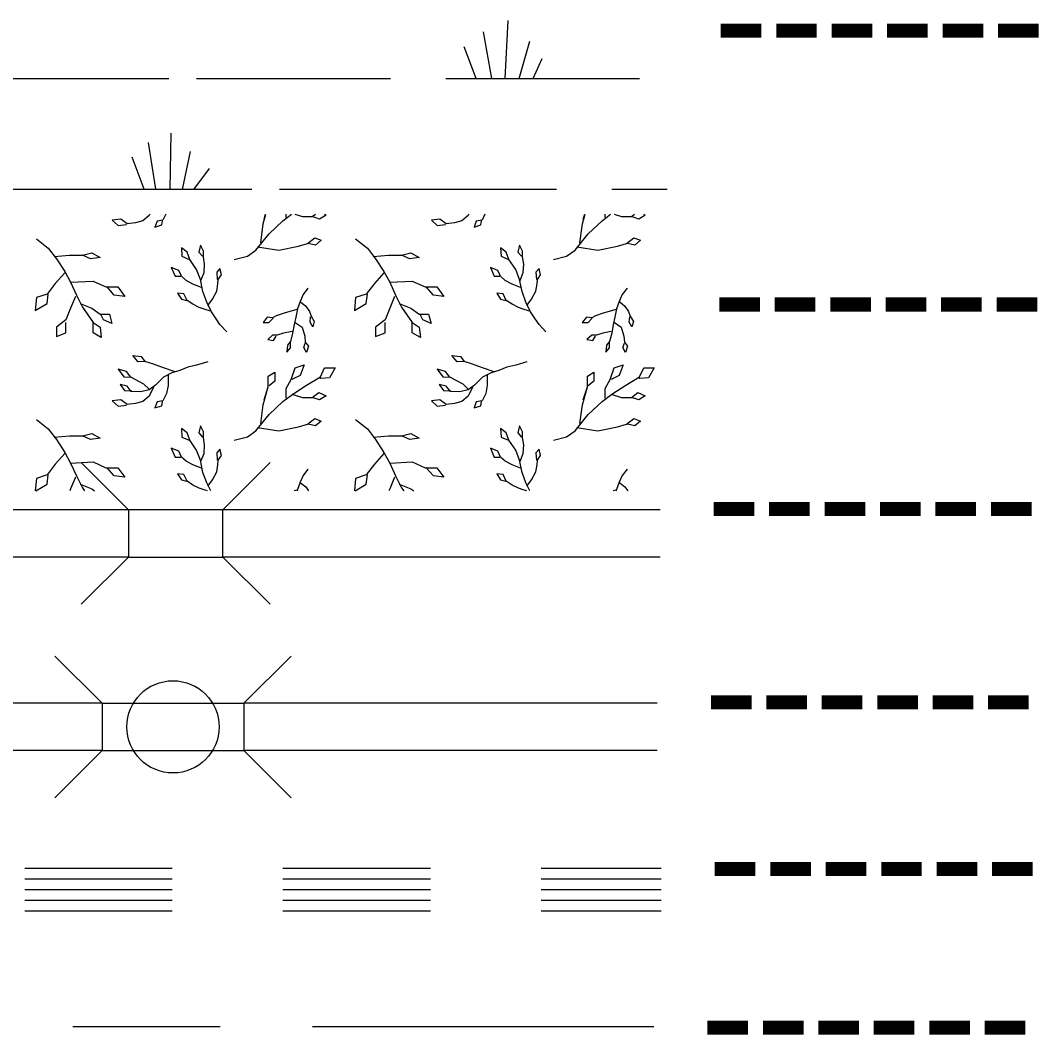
# Model space of a CAD drawing. Extents: x 408847 to 817539, y 923858 to 1151780.
# Drawn here: x 776140 to 779452, y 1013078 to 1016378 of the extents above; entities that cross this region are included whole.
import ezdxf

# ---------------------------------------------------------------- set-up
doc = ezdxf.new("R2010")
doc.units = 0
doc.layers.add('Quad Borders', color=7, linetype='Continuous')

msp = doc.modelspace()

# ---------------------------------------------------------------- linework, layer by layer
at = {"layer": 'Quad Borders'}
for p, q in [((777716.4, 1016188.5), (777726.7, 1016378.1)), ((777673.8, 1016188.5), (777646.1, 1016341.1)), ((777762.4, 1016188.6), (777797.4, 1016310.9)), ((777622.8, 1016188.6), (777583.5, 1016291.7)), ((777808.4, 1016188.5), (777837.7, 1016253.7)), ((776083.5, 1016188.5), (776443.5, 1016188.5)), ((776443.5, 1016188.5), (776623.5, 1016188.5)), ((776713.5, 1016188.5), (777343.5, 1016188.5)), ((777523.5, 1016188.5), (778153.5, 1016188.5)), ((776627.2, 1015828.5), (776630.6, 1016010.7)), ((776580.3, 1015828.5), (776556.7, 1015980.4)), ((776667.5, 1015828.3), (776693.2, 1015951.9)), ((776542.9, 1015829), (776503.3, 1015932.7)), ((776704.8, 1015828.2), (776755, 1015896.4)), ((776083.5, 1015828.5), (776443.5, 1015828.5)), ((776443.5, 1015828.5), (776893.5, 1015828.5)), ((776983.5, 1015828.5), (777883.5, 1015828.5)), ((776933, 1015143.6), (776946.2, 1015186.1)), ((777971, 1015143.6), (777984.2, 1015186.1)), ((776492, 1014785.9), (776338.4, 1014939.5)), ((776799.2, 1014785.9), (776952.8, 1014939.5)), ((776799.2, 1014785.9), (776492, 1014785.9)), ((776492, 1014785.9), (776492, 1014632.3)), ((776799.2, 1014632.3), (776799.2, 1014785.9)), ((776492, 1014632.3), (776338.4, 1014478.7)), ((776492, 1014632.3), (776799.2, 1014632.3)), ((776799.2, 1014632.3), (776952.8, 1014478.7)), ((776252.5, 1014310.2), (776406.1, 1014156.6)), ((776866.9, 1014156.6), (777020.5, 1014310.2)), ((776406.1, 1014156.6), (776866.9, 1014156.6)), ((776406.1, 1014156.6), (776406.1, 1014003)), ((776866.9, 1014156.6), (776866.9, 1014003)), ((776406.1, 1014003), (776252.5, 1013849.4)), ((776406.1, 1014003), (776866.9, 1014003)), ((776866.9, 1014003), (777020.5, 1013849.4))]:
    msp.add_line(p, q, dxfattribs=at)
for points in [[(778063.5, 1015828.5), (778243.5, 1015828.5)], [(776559.1, 1015743.4), (776538.5, 1015726.3)], [(776560.8, 1015747.2), (776559.1, 1015743.4)], [(776613.3, 1015747.2), (776603.7, 1015728)], [(776930.3, 1015715.7), (776938.9, 1015747.2)], [(776933, 1015731.6), (776937.8, 1015747.2)], [(776994, 1015726.3), (777021.9, 1015747.2)], [(777004.7, 1015736.9), (777004.7, 1015747.2)], [(777033, 1015747.2), (777057.8, 1015739.6)], [(777089.7, 1015739.6), (777099.8, 1015747.2)], [(777134.8, 1015744.9), (777113.6, 1015731.6)], [(777129.6, 1015747.2), (777134.8, 1015744.9)], [(777597.1, 1015743.4), (777576.5, 1015726.3)], [(777598.8, 1015747.2), (777597.1, 1015743.4)], [(777651.3, 1015747.2), (777641.7, 1015728)], [(777968.3, 1015715.7), (777976.9, 1015747.2)], [(777971, 1015731.6), (777975.8, 1015747.2)], [(778032, 1015726.3), (778059.9, 1015747.2)], [(778042.7, 1015736.9), (778042.7, 1015747.2)], [(778071, 1015747.2), (778095.8, 1015739.6)], [(778127.7, 1015739.6), (778137.8, 1015747.2)], [(778172.8, 1015744.9), (778151.6, 1015731.6)], [(778167.6, 1015747.2), (778172.8, 1015744.9)], [(776466.4, 1015731.4), (776438.9, 1015728)], [(776438.9, 1015728), (776457.8, 1015710.8)], [(776457.8, 1015710.8), (776485.3, 1015714.3)], [(776487, 1015716), (776466.4, 1015731.4)], [(776514.4, 1015719.4), (776487, 1015716)], [(776538.5, 1015726.3), (776514.4, 1015719.4)], [(776584.8, 1015724.6), (776577.9, 1015705.7)], [(776577.9, 1015705.7), (776600.2, 1015712.6)], [(776603.7, 1015728), (776584.8, 1015724.6)], [(776600.2, 1015712.6), (776602, 1015726.3)], [(776922.3, 1015654.6), (776930.3, 1015715.7)], [(776948.9, 1015683.8), (776994, 1015726.3)], [(777057.8, 1015739.6), (777089.7, 1015739.6)], [(777113.6, 1015731.6), (777089.7, 1015739.6)], [(777504.4, 1015731.4), (777476.9, 1015728)], [(777476.9, 1015728), (777495.8, 1015710.8)], [(777495.8, 1015710.8), (777523.3, 1015714.3)], [(777525, 1015716), (777504.4, 1015731.4)], [(777552.4, 1015719.4), (777525, 1015716)], [(777576.5, 1015726.3), (777552.4, 1015719.4)], [(777622.8, 1015724.6), (777615.9, 1015705.7)], [(777615.9, 1015705.7), (777638.2, 1015712.6)], [(777641.7, 1015728), (777622.8, 1015724.6)], [(777638.2, 1015712.6), (777640, 1015726.3)], [(777960.3, 1015654.6), (777968.3, 1015715.7)], [(777986.9, 1015683.8), (778032, 1015726.3)], [(778095.8, 1015739.6), (778127.7, 1015739.6)], [(778151.6, 1015731.6), (778127.7, 1015739.6)], [(776906.4, 1015630.7), (776948.9, 1015683.8)], [(777944.4, 1015630.7), (777986.9, 1015683.8)], [(776192.4, 1015667.9), (776230.8, 1015637.3), (776257.6, 1015602.8), (776284.5, 1015560.6), (776303.6, 1015526.1), (776322.8, 1015483.9), (776342, 1015445.6), (776376.5, 1015395.7), (776399.5, 1015380.4), (776403.3, 1015345.9), (776376.5, 1015361.2), (776376.5, 1015395.7)], [(776727.3, 1015531.7), (776737.5, 1015557.4), (776739.3, 1015584.9), (776735.8, 1015608.9), (776735.8, 1015627.8), (776725.5, 1015646.7), (776720.4, 1015624.4), (776732.4, 1015610.6)], [(776911.7, 1015641.3), (776980.8, 1015630.7), (777044.5, 1015644), (777073.7, 1015652), (777097.6, 1015670.5), (777118.9, 1015662.6), (777100.3, 1015646.6), (777076.4, 1015652)], [(777230.4, 1015667.9), (777268.8, 1015637.3), (777295.6, 1015602.7), (777322.5, 1015560.6), (777341.6, 1015526.1), (777360.8, 1015483.9), (777380, 1015445.6), (777414.5, 1015395.7), (777437.5, 1015380.4), (777441.3, 1015345.9), (777414.5, 1015361.2), (777414.5, 1015395.7)], [(777765.3, 1015531.7), (777775.5, 1015557.4), (777777.3, 1015584.9), (777773.8, 1015608.9), (777773.8, 1015627.8), (777763.5, 1015646.7), (777758.4, 1015624.4), (777770.4, 1015610.6)], [(777949.7, 1015641.3), (778018.8, 1015630.7), (778082.5, 1015644), (778111.7, 1015652), (778135.6, 1015670.5), (778156.9, 1015662.6), (778138.3, 1015646.6), (778114.4, 1015652)], [(776250, 1015610.4), (776299.8, 1015614.3), (776342, 1015614.3), (776372.6, 1015621.9), (776399.5, 1015606.6), (776368.8, 1015602.8), (776342, 1015614.3)], [(776811.3, 1015365.2), (776789.2, 1015388.8), (776776.6, 1015406.9), (776761.6, 1015430.4), (776746.1, 1015461.3), (776734.1, 1015495.6), (776725.5, 1015535.1), (776713.5, 1015567.7), (776691.2, 1015600.3), (776682.6, 1015624.4), (776663.8, 1015638.1), (776665.5, 1015610.6), (776689.5, 1015600.3)], [(776836, 1015600.2), (776878.5, 1015610.8)], [(776878.5, 1015610.8), (776906.4, 1015630.7)], [(777288, 1015610.4), (777337.8, 1015614.2), (777380, 1015614.2), (777410.6, 1015621.9), (777437.5, 1015606.6), (777406.8, 1015602.7), (777380, 1015614.2)], [(777849.3, 1015365.2), (777827.2, 1015388.8), (777814.6, 1015406.9), (777799.6, 1015430.4), (777784.1, 1015461.3), (777772.1, 1015495.6), (777763.5, 1015535.1), (777751.5, 1015567.7), (777729.2, 1015600.3), (777720.6, 1015624.4), (777701.8, 1015638.1), (777703.5, 1015610.6), (777727.5, 1015600.3)], [(777874, 1015600.2), (777916.5, 1015610.8)], [(777916.5, 1015610.8), (777944.4, 1015630.7)], [(776284.5, 1015556.7), (776253.8, 1015522.2), (776226.9, 1015487.7), (776192.4, 1015476.2), (776188.6, 1015434.1), (776226.9, 1015457.1), (776230.8, 1015487.7)], [(776729, 1015509.4), (776701.5, 1015519.7), (776679.2, 1015531.7), (776663.8, 1015545.4), (776655.2, 1015564.3), (776631.1, 1015574.6), (776643.2, 1015545.4), (776662, 1015545.4)], [(776749.5, 1015450.5), (776765, 1015471.6), (776778.7, 1015497.4), (776782.8, 1015520.6), (776783.9, 1015535.1), (776794.2, 1015550.6), (776789, 1015571.2), (776778.7, 1015559.1), (776780.5, 1015535.1)], [(777322.5, 1015556.7), (777291.8, 1015522.2), (777264.9, 1015487.7), (777230.4, 1015476.2), (777226.6, 1015434.1), (777264.9, 1015457.1), (777268.8, 1015487.7)], [(777767, 1015509.4), (777739.5, 1015519.7), (777717.2, 1015531.7), (777701.8, 1015545.4), (777693.2, 1015564.3), (777669.1, 1015574.6), (777681.2, 1015545.4), (777700, 1015545.4)], [(777787.4, 1015450.5), (777803, 1015471.6), (777816.7, 1015497.4), (777820.8, 1015520.6), (777821.9, 1015535.1), (777832.2, 1015550.6), (777827, 1015571.2), (777816.7, 1015559.1), (777818.5, 1015535.1)], [(776303.6, 1015526.1), (776376.5, 1015529.9), (776418.6, 1015510.7), (776457, 1015510.7), (776480, 1015480.1), (776445.5, 1015483.9), (776422.5, 1015510.7)], [(777341.6, 1015526.1), (777414.5, 1015529.9), (777456.6, 1015510.7), (777495, 1015510.7), (777518, 1015480.1), (777483.5, 1015483.9), (777460.5, 1015510.7)], [(776319, 1015480.1), (776303.6, 1015441.7), (776288.3, 1015403.4), (776257.6, 1015380.4), (776257.6, 1015349.7), (776288.3, 1015361.2), (776288.3, 1015395.7)], [(776758.1, 1015432.1), (776737.5, 1015439), (776722.1, 1015444.2), (776701.5, 1015454.4), (776682.6, 1015466.5), (776672.3, 1015488.8), (776651.7, 1015490.5), (776663.8, 1015471.6), (776680.9, 1015466.5)], [(777075.4, 1015506.6), (777060, 1015486), (777049.7, 1015463.7), (777041.1, 1015439.7), (777035.9, 1015412.2), (777030.6, 1015388.4), (777025.6, 1015360.7), (777018.8, 1015333.3), (777008.5, 1015321.3), (777006.8, 1015298.9), (777018.8, 1015312.7), (777018.8, 1015333.3)], [(777357, 1015480.1), (777341.6, 1015441.7), (777326.3, 1015403.4), (777295.6, 1015380.4), (777295.6, 1015349.7), (777326.3, 1015361.2), (777326.3, 1015395.7)], [(777796.1, 1015432.1), (777775.5, 1015439), (777760.1, 1015444.2), (777739.5, 1015454.4), (777720.6, 1015466.5), (777710.3, 1015488.8), (777689.7, 1015490.5), (777701.8, 1015471.6), (777718.9, 1015466.5)], [(778113.4, 1015506.6), (778098, 1015486), (778087.7, 1015463.7), (778079.1, 1015439.7), (778073.9, 1015412.2), (778068.6, 1015388.4), (778063.6, 1015360.7), (778056.8, 1015333.3), (778046.5, 1015321.3), (778044.8, 1015298.9), (778056.8, 1015312.7), (778056.8, 1015333.3)], [(776334.3, 1015457.1), (776372.6, 1015441.7), (776399.5, 1015422.6), (776430.1, 1015422.6), (776437.8, 1015391.9), (776411, 1015403.4), (776403.3, 1015418.7)], [(777051.4, 1015462), (777068.6, 1015448.3), (777080.6, 1015431.1), (777085.7, 1015415.7), (777096, 1015398.5), (777090.9, 1015381.3), (777082.3, 1015396.8), (777084, 1015413.9)], [(777372.3, 1015457.1), (777410.6, 1015441.7), (777437.5, 1015422.6), (777468.1, 1015422.6), (777475.8, 1015391.9), (777449, 1015403.4), (777441.3, 1015418.7)], [(778089.4, 1015462), (778106.6, 1015448.3), (778118.6, 1015431.1), (778123.7, 1015415.6), (778134, 1015398.5), (778128.9, 1015381.3), (778120.3, 1015396.8), (778122, 1015413.9)], [(777039.4, 1015438), (777017.1, 1015431.1), (776998.2, 1015425.9), (776972.4, 1015417.4), (776960.4, 1015410.5), (776943.3, 1015412.2), (776929.5, 1015395.1), (776948.4, 1015395.1), (776962.1, 1015408.8)], [(778077.4, 1015438), (778055.1, 1015431.1), (778036.2, 1015425.9), (778010.4, 1015417.4), (777998.4, 1015410.5), (777981.3, 1015412.2), (777967.5, 1015395.1), (777986.4, 1015395.1), (778000.1, 1015408.8)], [(777034.2, 1015395.1), (777056.5, 1015379.6), (777065.1, 1015350.4), (777066.8, 1015331.6), (777077.1, 1015317.8), (777070.3, 1015297.2), (777061.7, 1015314.4), (777066.8, 1015328.1)], [(778072.2, 1015395.1), (778094.5, 1015379.6), (778103.1, 1015350.4), (778104.8, 1015331.6), (778115.1, 1015317.8), (778108.3, 1015297.2), (778099.7, 1015314.4), (778104.8, 1015328.1)], [(777023.9, 1015365.9), (776996.5, 1015360.7), (776975.9, 1015353.9), (776960.4, 1015353.9), (776945, 1015340.1), (776963.9, 1015336.7), (776972.4, 1015350.4)], [(778061.9, 1015365.9), (778034.5, 1015360.7), (778013.9, 1015353.9), (777998.4, 1015353.9), (777983, 1015340.1), (778001.9, 1015336.7), (778010.4, 1015350.4)], [(776643.2, 1015234.4), (776605.4, 1015248.1), (776572.8, 1015260.1), (776545.3, 1015268.7), (776523, 1015267), (776505.9, 1015287.6), (776533.3, 1015284.2), (776545.3, 1015268.7)], [(777681.2, 1015234.4), (777643.4, 1015248.1), (777610.8, 1015260.1), (777583.3, 1015268.7), (777561, 1015267), (777543.9, 1015287.6), (777571.3, 1015284.2), (777583.3, 1015268.7)], [(776749.6, 1015267), (776713.5, 1015256.7), (776684.3, 1015249.8), (776658.6, 1015239.5), (776632.9, 1015231), (776605.4, 1015217.2), (776579.7, 1015191.5), (776559.1, 1015176), (776531.6, 1015169.2), (776500.7, 1015170.9), (776487, 1015188.1), (776464.7, 1015193.2), (776478.4, 1015174.3), (776502.4, 1015172.6)], [(776836, 1015012.2), (776878.5, 1015022.8), (776906.4, 1015042.7), (776948.9, 1015095.8), (776994, 1015138.3), (777025.9, 1015162.2), (777071.1, 1015191.4), (777116.2, 1015218), (777129.5, 1015247.2), (777164, 1015247.2), (777145.4, 1015215.3), (777116.2, 1015212.7), (777113.6, 1015215)], [(777004.7, 1015148.9), (777004.7, 1015180.8), (777020.6, 1015210), (777033.9, 1015247.2), (777063.1, 1015257.8), (777049.8, 1015223.3), (777023.3, 1015210)], [(777787.6, 1015267), (777751.5, 1015256.7), (777722.3, 1015249.8), (777696.6, 1015239.5), (777670.9, 1015231), (777643.4, 1015217.2), (777617.7, 1015191.5), (777597.1, 1015176), (777569.6, 1015169.2), (777538.7, 1015170.9), (777525, 1015188.1), (777502.7, 1015193.2), (777516.4, 1015174.3), (777540.4, 1015172.6)], [(777874, 1015012.2), (777916.5, 1015022.8), (777944.4, 1015042.7), (777986.9, 1015095.8), (778032, 1015138.3), (778063.9, 1015162.2), (778109.1, 1015191.4), (778154.2, 1015218), (778167.5, 1015247.2), (778202, 1015247.2), (778183.4, 1015215.3), (778154.2, 1015212.7), (778151.6, 1015215)], [(778042.7, 1015148.9), (778042.7, 1015180.8), (778058.6, 1015210), (778071.9, 1015247.2), (778101.1, 1015257.8), (778087.8, 1015223.3), (778061.3, 1015210)], [(776559.1, 1015177.8), (776541.9, 1015194.9), (776499, 1015217.2), (776485.3, 1015236.1), (776457.8, 1015243), (776476.7, 1015218.9), (776499, 1015217.2)], [(776620.8, 1015224.1), (776620.8, 1015189.8), (776615.7, 1015164), (776603.7, 1015140), (776584.8, 1015136.6), (776577.9, 1015117.7), (776600.2, 1015124.6), (776602, 1015138.3)], [(776922.3, 1015066.6), (776930.3, 1015127.7), (776946.2, 1015186.1), (776946.2, 1015220.7), (776967.5, 1015233.9), (776967.5, 1015204.7), (776948.9, 1015188.8)], [(777597.1, 1015177.8), (777579.9, 1015194.9), (777537, 1015217.2), (777523.3, 1015236.1), (777495.8, 1015243), (777514.7, 1015218.9), (777537, 1015217.2)], [(777658.8, 1015224.1), (777658.8, 1015189.8), (777653.7, 1015164), (777641.7, 1015140), (777622.8, 1015136.6), (777615.9, 1015117.7), (777638.2, 1015124.6), (777640, 1015138.3)], [(777960.3, 1015066.6), (777968.3, 1015127.7), (777984.2, 1015186.1), (777984.2, 1015220.6), (778005.5, 1015233.9), (778005.5, 1015204.7), (777986.9, 1015188.8)], [(776572.8, 1015184.6), (776559.1, 1015155.4), (776538.5, 1015138.3), (776514.4, 1015131.4), (776487, 1015128), (776466.4, 1015143.4), (776438.9, 1015140), (776457.8, 1015122.8), (776485.3, 1015126.3)], [(777610.8, 1015184.6), (777597.1, 1015155.4), (777576.5, 1015138.3), (777552.4, 1015131.4), (777525, 1015128), (777504.4, 1015143.4), (777476.9, 1015140), (777495.8, 1015122.8), (777523.3, 1015126.3)], [(777023.3, 1015162.2), (777057.8, 1015151.6), (777089.7, 1015151.6), (777110.9, 1015167.5), (777134.8, 1015156.9), (777113.6, 1015143.6), (777089.7, 1015151.6)], [(778061.3, 1015162.2), (778095.8, 1015151.6), (778127.6, 1015151.6), (778148.9, 1015167.5), (778172.8, 1015156.9), (778151.6, 1015143.6), (778127.6, 1015151.6)], [(776192.4, 1015079.9), (776230.8, 1015049.3)], [(776911.7, 1015053.3), (776980.8, 1015042.7), (777044.5, 1015056), (777073.7, 1015064), (777097.6, 1015082.5), (777118.9, 1015074.6), (777100.3, 1015058.6), (777076.4, 1015064)], [(777230.4, 1015079.9), (777268.8, 1015049.3)], [(777949.7, 1015053.3), (778018.8, 1015042.7), (778082.5, 1015056), (778111.7, 1015064), (778135.6, 1015082.5), (778156.9, 1015074.6), (778138.3, 1015058.6), (778114.4, 1015064)], [(776230.8, 1015049.3), (776257.6, 1015014.8)], [(776682.6, 1015036.4), (776663.8, 1015050.1)], [(776663.8, 1015050.1), (776665.5, 1015022.6)], [(776727.3, 1014943.7), (776737.5, 1014969.4), (776739.3, 1014996.9), (776735.8, 1015020.9), (776735.8, 1015039.8), (776725.5, 1015058.7), (776720.4, 1015036.4), (776732.4, 1015022.6)], [(777268.8, 1015049.3), (777295.6, 1015014.8)], [(777720.6, 1015036.4), (777701.8, 1015050.1)], [(777701.8, 1015050.1), (777703.5, 1015022.6)], [(777765.2, 1014943.7), (777775.5, 1014969.4), (777777.3, 1014996.9), (777773.8, 1015020.9), (777773.8, 1015039.8), (777763.5, 1015058.7), (777758.4, 1015036.4), (777770.4, 1015022.6)], [(776250, 1015022.4), (776299.8, 1015026.3), (776342, 1015026.3), (776372.6, 1015033.9), (776399.5, 1015018.6), (776368.8, 1015014.8), (776342, 1015026.3)], [(776257.6, 1015014.8), (776284.5, 1014972.6)], [(776665.5, 1015022.6), (776689.5, 1015012.3)], [(776691.2, 1015012.3), (776682.6, 1015036.4)], [(776713.5, 1014979.7), (776691.2, 1015012.3)], [(777287.9, 1015022.4), (777337.8, 1015026.3), (777380, 1015026.3), (777410.6, 1015033.9), (777437.5, 1015018.6), (777406.8, 1015014.8), (777380, 1015026.3)], [(777295.6, 1015014.8), (777322.5, 1014972.6)], [(777703.5, 1015022.6), (777727.5, 1015012.3)], [(777729.2, 1015012.3), (777720.6, 1015036.4)], [(777751.5, 1014979.7), (777729.2, 1015012.3)], [(776729, 1014921.4), (776701.5, 1014931.7), (776679.2, 1014943.7), (776663.8, 1014957.4), (776655.2, 1014976.3), (776631.1, 1014986.6), (776643.2, 1014957.4), (776662, 1014957.4)], [(776725.5, 1014947.1), (776713.5, 1014979.7)], [(776749.4, 1014862.5), (776765, 1014883.6), (776778.7, 1014909.4), (776782.8, 1014932.6), (776783.9, 1014947.1), (776794.2, 1014962.6), (776789, 1014983.2), (776778.7, 1014971.1), (776780.5, 1014947.1)], [(777767, 1014921.4), (777739.5, 1014931.7), (777717.2, 1014943.7), (777701.8, 1014957.4), (777693.2, 1014976.3), (777669.1, 1014986.6), (777681.2, 1014957.4), (777700, 1014957.4)], [(777763.5, 1014947.1), (777751.5, 1014979.7)], [(777787.4, 1014862.5), (777803, 1014883.6), (777816.7, 1014909.4), (777820.8, 1014932.6), (777821.9, 1014947.1), (777832.2, 1014962.6), (777827, 1014983.2), (777816.7, 1014971.1), (777818.5, 1014947.1)], [(776284.5, 1014968.7), (776253.8, 1014934.2)], [(776284.5, 1014972.6), (776303.6, 1014938.1)], [(776734.1, 1014907.6), (776725.5, 1014947.1)], [(777322.5, 1014968.7), (777291.8, 1014934.2)], [(777322.5, 1014972.6), (777341.6, 1014938.1)], [(777772.1, 1014907.6), (777763.5, 1014947.1)], [(776253.8, 1014934.2), (776226.9, 1014899.7)], [(776303.6, 1014938.1), (776376.5, 1014941.9), (776418.6, 1014922.7), (776457, 1014922.7), (776480, 1014892.1), (776445.5, 1014895.9), (776422.5, 1014922.7)], [(776303.6, 1014938.1), (776322.8, 1014895.9)], [(777075.4, 1014918.6), (777060, 1014898)], [(777291.8, 1014934.2), (777264.9, 1014899.7)], [(777341.6, 1014938.1), (777414.5, 1014941.9), (777456.6, 1014922.7), (777495, 1014922.7), (777518, 1014892.1), (777483.5, 1014895.9), (777460.5, 1014922.7)], [(777341.6, 1014938.1), (777360.8, 1014895.9)], [(778113.4, 1014918.6), (778098, 1014898)], [(776192.4, 1014888.2), (776188.7, 1014847.2)], [(776226.9, 1014899.7), (776192.4, 1014888.2)], [(776226.9, 1014869.1), (776230.8, 1014899.7)], [(776319, 1014892.1), (776303.6, 1014853.7)], [(776322.8, 1014895.9), (776342, 1014857.6)], [(776672.3, 1014900.8), (776651.7, 1014902.5)], [(776651.7, 1014902.5), (776663.8, 1014883.6)], [(776663.8, 1014883.6), (776680.9, 1014878.5)], [(776682.6, 1014878.5), (776672.3, 1014900.8)], [(776746.1, 1014873.3), (776734.1, 1014907.6)], [(777060, 1014898), (777049.7, 1014875.7)], [(777230.4, 1014888.2), (777226.7, 1014847.2)], [(777264.9, 1014899.7), (777230.4, 1014888.2)], [(777264.9, 1014869.1), (777268.8, 1014899.7)], [(777357, 1014892.1), (777341.6, 1014853.7)], [(777360.8, 1014895.9), (777380, 1014857.6)], [(777710.3, 1014900.8), (777689.7, 1014902.5)], [(777689.7, 1014902.5), (777701.8, 1014883.6)], [(777701.8, 1014883.6), (777718.9, 1014878.5)], [(777720.6, 1014878.5), (777710.3, 1014900.8)], [(777784.1, 1014873.3), (777772.1, 1014907.6)], [(778098, 1014898), (778087.7, 1014875.7)], [(776190.6, 1014847.2), (776226.9, 1014869.1)], [(776303.6, 1014853.7), (776301, 1014847.2)], [(776334.3, 1014869.1), (776372.6, 1014853.7)], [(776342, 1014857.6), (776349.1, 1014847.2)], [(776372.6, 1014853.7), (776381.7, 1014847.2)], [(776701.5, 1014866.5), (776682.6, 1014878.5)], [(776722.1, 1014856.2), (776701.5, 1014866.5)], [(776737.5, 1014851), (776722.1, 1014856.2)], [(776748.9, 1014847.2), (776737.5, 1014851)], [(776759.2, 1014847.2), (776746.1, 1014873.3)], [(777039.4, 1014850), (777030.5, 1014847.2)], [(777041.1, 1014851.7), (777040.3, 1014847.2)], [(777049.7, 1014875.7), (777041.1, 1014851.7)], [(777051.4, 1014874), (777068.6, 1014860.3)], [(777068.6, 1014860.3), (777077.7, 1014847.2)], [(777228.6, 1014847.2), (777264.9, 1014869.1)], [(777341.6, 1014853.7), (777339, 1014847.2)], [(777372.3, 1014869.1), (777410.6, 1014853.7)], [(777380, 1014857.6), (777387.1, 1014847.2)], [(777410.6, 1014853.7), (777419.7, 1014847.2)], [(777739.5, 1014866.4), (777720.6, 1014878.5)], [(777760.1, 1014856.2), (777739.5, 1014866.4)], [(777775.5, 1014851), (777760.1, 1014856.2)], [(777786.9, 1014847.2), (777775.5, 1014851)], [(777797.2, 1014847.2), (777784.1, 1014873.3)], [(778077.4, 1014850), (778068.5, 1014847.2)], [(778079.1, 1014851.7), (778078.3, 1014847.2)], [(778087.7, 1014875.7), (778079.1, 1014851.7)], [(778089.4, 1014874), (778106.6, 1014860.3)], [(778106.6, 1014860.3), (778115.7, 1014847.2)], [(776490.3, 1014785.9), (775070.6, 1014785.9)], [(778220.6, 1014785.9), (776799.6, 1014785.9)], [(776490.8, 1014632.3), (775070.6, 1014632.3)], [(778220.6, 1014632.3), (776799.6, 1014632.3)], [(776406.1, 1014156.6), (775061.5, 1014156.6)], [(778211.5, 1014156.6), (776866.9, 1014156.6)], [(776406.1, 1014003), (775061.5, 1014003)], [(778211.5, 1014003), (776866.9, 1014003)], [(776154.3, 1013620.4), (776634.3, 1013620.4)], [(776994.3, 1013620.4), (777474.3, 1013620.4)], [(777834.3, 1013620.4), (778224.3, 1013620.4)], [(776154.3, 1013585.6), (776634.3, 1013585.6)], [(776994.3, 1013585.6), (777474.3, 1013585.6)], [(777834.3, 1013585.6), (778224.3, 1013585.6)], [(776154.3, 1013550.8), (776634.3, 1013550.8)], [(776994.3, 1013550.8), (777474.3, 1013550.8)], [(777834.3, 1013550.8), (778224.3, 1013550.8)], [(776154.3, 1013516), (776634.3, 1013516)], [(776994.3, 1013516), (777474.3, 1013516)], [(777834.3, 1013516), (778224.3, 1013516)], [(776154.3, 1013481.2), (776634.3, 1013481.2)], [(776994.3, 1013481.2), (777474.3, 1013481.2)], [(777834.3, 1013481.2), (778224.3, 1013481.2)], [(776310.4, 1013104.7), (776790.4, 1013104.7)], [(777090.4, 1013104.7), (778200.4, 1013104.7)]]:
    msp.add_lwpolyline(points, dxfattribs=at)
msp.add_circle((776636.5, 1014079.8), 150, dxfattribs=at)

# ---------------------------------------------------------------- texts
for rotation, p in [(360, (778243.5, 1016188.5)), (359.9999, (778238.9, 1015297.2)), (359.9999, (778220.6, 1014632.3)), (359.9999, (778211.5, 1014003)), (359.9999, (778224.3, 1013460.8)), (359.9999, (778200.4, 1012945.1))]:
    msp.add_text(' ------', height=405, rotation=rotation, dxfattribs=at).set_placement(p)

doc.saveas('drawing.dxf')
